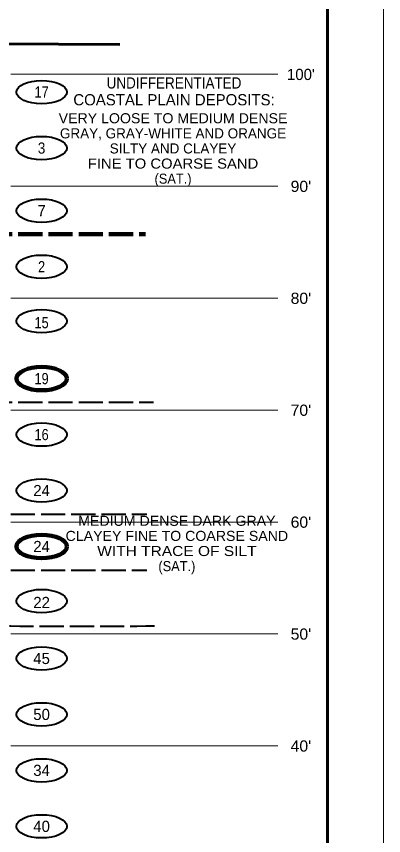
# Model space of a CAD drawing. Extents: x -76 to 974, y -1080 to -735.
# Drawn here: x 324.2 to 357, y -1000.1 to -926.9 of the extents above; entities that cross this region are included whole.
import ezdxf
from ezdxf.enums import TextEntityAlignment as Align

# ---------------------------------------------------------------- set-up
doc = ezdxf.new("R2010")
doc.units = 0
doc.header["$LTSCALE"] = 0.36
doc.linetypes.add('LONG_DASHED', pattern=[7.5, 6, -1.5])
for name, color, linetype, lineweight in [('27', 7, 'Continuous', 40), ('28', 7, 'LONG_DASHED', 60), ('63', 7, 'Continuous', 35), ('7', 7, 'Continuous', 13)]:
    doc.layers.add(name, color=color, linetype=linetype, lineweight=lineweight)
doc.layers.add('29', color=7, linetype='Continuous')

msp = doc.modelspace()

# ---------------------------------------------------------------- linework, layer by layer
at = {"layer": '27'}
for centre in [(326.4429, -933.6789), (326.4429, -938.6789), (326.4429, -944.2789), (326.4429, -949.2789), (326.4429, -954.1391), (326.4429, -964.2789), (326.4429, -969.2789), (326.4429, -979.1545), (326.4429, -984.2789), (326.4429, -989.2789), (326.4429, -994.2789), (326.4429, -999.2789)]:
    msp.add_ellipse(centre, major_axis=(2.2574, 0), ratio=0.461538, dxfattribs=at)
at = {"layer": '27', "lineweight": 100}
for centre in [(326.4429, -959.2789), (326.4429, -974.2789)]:
    msp.add_ellipse(centre, major_axis=(2.2574, 0), ratio=0.461538, dxfattribs=at)
at = {"layer": '28', "linetype": 'Continuous'}
msp.add_lwpolyline([(282.4355, -929.72), (287.4355, -929.99), (292.6855, -929.38), (303.9355, -929.18), (307.9355, -929.55), (309.9355, -928.99), (322.4355, -929.3789), (333.4355, -929.42)], dxfattribs=at)
at = {"layer": '28', "lineweight": 40}
for points in [[(307.5352, -971.2683), (317.3293, -971.3789), (321.1855, -971.3789), (323.6855, -971.3789), (335.8308, -971.379)], [(307.5352, -976.2683), (317.3292, -976.379), (321.1855, -976.3789), (323.6855, -976.3789), (335.8307, -976.3791)]]:
    msp.add_lwpolyline(points, dxfattribs=at)
at = {"layer": '28', "lineweight": 100}
msp.add_spline([(273.0575, -947.116), (282.4181, -947.0789), (286.1855, -947.0789), (288.6855, -947.0789), (317.3293, -946.3789), (321.0966, -946.3789), (323.6855, -946.3789), (335.7119, -946.3789)], degree=3, dxfattribs=at)
at = {"layer": '28', "lineweight": 40}
for points in [[(273.0575, -962.107), (282.3308, -962.107), (286.1855, -962.0789), (288.6855, -962.0789), (317.3293, -961.3789), (321.0966, -961.3789), (323.6855, -961.3789), (336.4253, -961.3789)], [(272.6207, -977.1334), (282.4181, -977.0789), (286.1855, -977.0789), (288.6855, -977.0789), (317.4181, -981.3789), (321.2744, -981.3789), (323.6855, -981.3789), (336.5553, -981.3789)]]:
    msp.add_spline(points, degree=3, dxfattribs=at)
at = {"layer": '63', "lineweight": 13}
msp.add_line((356.9747, -1056.1123), (356.9747, -886.1123), dxfattribs=at)
at = {"layer": '63', "lineweight": 60}
msp.add_line((351.9747, -891.4595), (351.9747, -1052.1123), dxfattribs=at)
at = {"layer": '7'}
for p, q in [((323.6855, -932.09), (347.5358, -932.09)), ((323.6855, -942.09), (347.5358, -942.09)), ((323.6855, -952.09), (347.5358, -952.09)), ((323.6855, -962.09), (347.5358, -962.09)), ((323.6855, -972.09), (347.5358, -972.09)), ((323.6855, -982.09), (347.5358, -982.09)), ((323.6855, -992.09), (347.5358, -992.09))]:
    msp.add_line(p, q, dxfattribs=at)

# ---------------------------------------------------------------- texts
at = {"layer": '27'}
for s, width, p in [('17', 0.85, (326.4355, -934.1788)), ('3', 0.9, (326.4356, -939.1788)), ('2', 0.85, (326.4356, -949.7788)), ('15', 0.85, (326.4356, -954.7788)), ('19', 0.85, (326.4355, -959.7788)), ('16', 0.85, (326.4356, -964.7788))]:
    msp.add_text(s, height=1, dxfattribs=dict(at, width=width)).set_placement(p, align=Align.CENTER)
for s, p in [('7', (326.4357, -944.7788)), ('24', (326.4355, -969.7788)), ('24', (326.4355, -974.7788)), ('22', (326.4355, -979.7788)), ('45', (326.4355, -984.7788)), ('50', (326.4356, -989.7788)), ('34', (326.4355, -994.7788)), ('40', (326.4356, -999.7788))]:
    msp.add_text(s, height=1, dxfattribs=at).set_placement(p, align=Align.CENTER)
at = {"layer": '29'}
for s, height, width, p in [('UNDIFFERENTIATED', 1, 0.9, (338.2604, -933.3613)), ('VERY LOOSE TO MEDIUM DENSE', 0.9, 1.05, (338.1723, -936.4646)), ('FINE TO COARSE SAND', 0.9, 1.1, (338.1721, -940.5146)), ('(SAT.)', 0.9, 0.95, (338.1723, -941.8646)), ('MEDIUM DENSE DARK GRAY', 0.9, 1.05, (338.5156, -972.43)), ('CLAYEY FINE TO COARSE SAND', 0.9, 1.05, (338.5155, -973.78)), ('WITH TRACE OF SILT', 0.9, 1.15, (338.5155, -975.13)), ('(SAT.)', 0.9, 0.95, (338.5156, -976.48))]:
    msp.add_text(s, height=height, dxfattribs=dict(at, width=width)).set_placement(p, align=Align.CENTER)
for s, height, p in [('COASTAL PLAIN DEPOSITS:', 1, (338.2604, -934.8613)), ('GRAY, GRAY-WHITE AND ORANGE', 0.9, (338.1721, -937.8146)), ('SILTY AND CLAYEY', 0.9, (338.1721, -939.1646))]:
    msp.add_text(s, height=height, dxfattribs=at).set_placement(p, align=Align.CENTER)
at = {"layer": '63'}
msp.add_text("100'", height=1, dxfattribs=at).set_placement((349.5889, -932.6008), align=Align.CENTER)
at = {"layer": '63', "width": 1.05}
for s, p in [("90'", (349.589, -942.6008)), ("80'", (349.589, -952.6008)), ("70'", (349.589, -962.6008)), ("60'", (349.589, -972.6008)), ("50'", (349.589, -982.6008)), ("40'", (349.589, -992.6008))]:
    msp.add_text(s, height=1, dxfattribs=at).set_placement(p, align=Align.CENTER)

doc.saveas('drawing.dxf')
